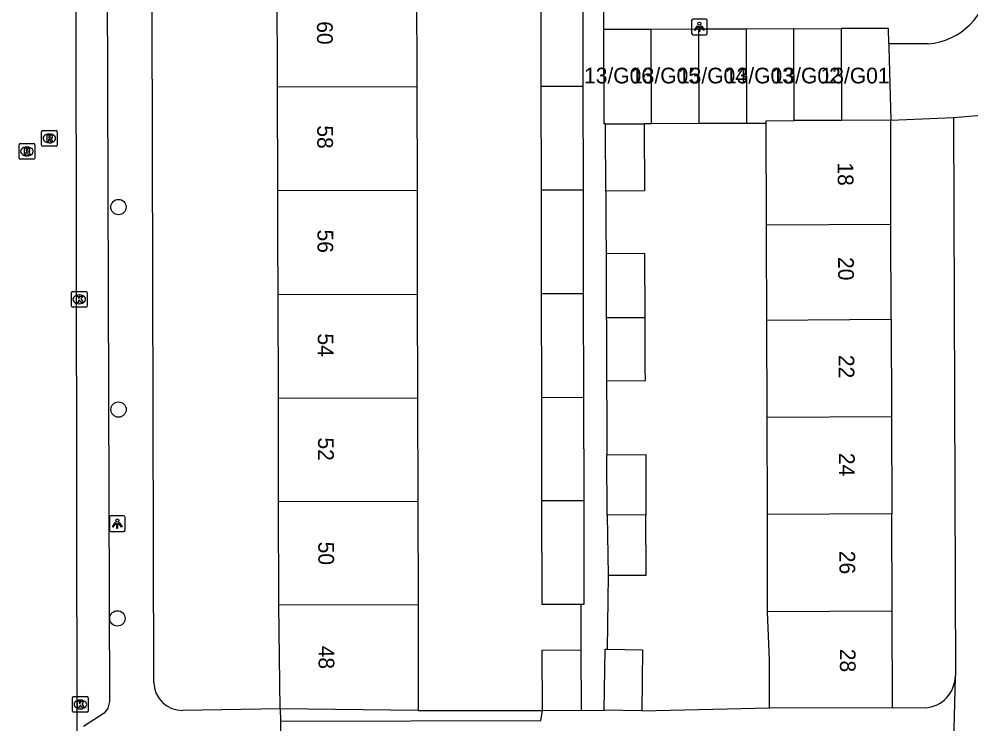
# Model space of a CAD drawing. Extents: x 160732 to 162105, y 387428 to 388479.
# Drawn here: x 161157.9 to 161218.5, y 387969 to 388013.9 of the extents above; entities that cross this region are included whole.
import ezdxf

# ---------------------------------------------------------------- set-up
doc = ezdxf.new("R2010")
doc.units = 0
for name, color, linetype in [('IMGEO_Boom', 7, 'Continuous'), ('IMGEO_Groenvoorziening', 7, 'Continuous'), ('IMGEO_Hek', 7, 'Continuous'), ('IMGEO_Kolk', 7, 'Continuous'), ('IMGEO_Lichtpunt', 7, 'Continuous'), ('IMGEO_Pand', 7, 'Continuous'), ('IMGEO_Pand_nummerreeks', 7, 'Continuous'), ('IMGEO_Rijbaan_lokaal_open', 7, 'Continuous'), ('IMGEO_Rioolput', 7, 'Continuous'), ('IMGEO_Voetpad_open', 7, 'Continuous')]:
    doc.layers.add(name, color=color, linetype=linetype)

msp = doc.modelspace()

# ---------------------------------------------------------------- linework, layer by layer
at = {"layer": 'IMGEO_Boom'}
for centre in [(161164.223, 388001.931), (161164.227, 387989.039), (161164.155, 387975.744)]:
    msp.add_circle(centre, 0.489, dxfattribs=at)
at = {"layer": 'IMGEO_Groenvoorziening'}
msp.add_lwpolyline([(161191.218, 387969.859), (161183.312, 387969.882)], dxfattribs=at)
at = {"layer": 'IMGEO_Hek'}
msp.add_lwpolyline([(161183.312, 387969.882), (161191.218, 387969.859)], dxfattribs=at)
at = {"layer": 'IMGEO_Kolk'}
for p, q in [((161161.3, 387996.555), (161162.152, 387996.555)), ((161161.225, 387995.629), (161161.225, 387996.481)), ((161161.713, 387996.335), (161161.738, 387996.335)), ((161162.226, 387996.481), (161162.226, 387995.629)), ((161162.152, 387995.555), (161161.3, 387995.555)), ((161161.736, 387995.775), (161161.711, 387995.775)), ((161161.299, 387969.837), (161161.299, 387970.689)), ((161161.374, 387970.763), (161162.226, 387970.763)), ((161161.787, 387970.543), (161161.812, 387970.543)), ((161162.3, 387970.689), (161162.3, 387969.837)), ((161161.81, 387969.983), (161161.785, 387969.983)), ((161162.226, 387969.763), (161161.374, 387969.763))]:
    msp.add_line(p, q, dxfattribs=at)
for points in [[(161161.3, 387996.555), (161162.152, 387996.555)], [(161161.225, 387995.629), (161161.225, 387996.481)], [(161161.546, 387996.255), (161161.669, 387996.255), (161161.669, 387996.104), (161161.799, 387996.255), (161161.963, 387996.255), (161161.817, 387996.104), (161161.97, 387995.855), (161161.818, 387995.855), (161161.733, 387996.019), (161161.669, 387995.952), (161161.669, 387995.855), (161161.546, 387995.855), (161161.546, 387996.255)], [(161162.226, 387996.481), (161162.226, 387995.629)], [(161162.152, 387995.555), (161161.3, 387995.555)], [(161161.299, 387969.837), (161161.299, 387970.689)], [(161161.374, 387970.763), (161162.226, 387970.763)], [(161162.3, 387970.689), (161162.3, 387969.837)], [(161161.62, 387970.463), (161161.743, 387970.463), (161161.743, 387970.312), (161161.873, 387970.463), (161162.037, 387970.463), (161161.891, 387970.312), (161162.044, 387970.063), (161161.892, 387970.063), (161161.807, 387970.227), (161161.743, 387970.16), (161161.743, 387970.063), (161161.62, 387970.063), (161161.62, 387970.463)], [(161162.226, 387969.763), (161161.374, 387969.763)]]:
    msp.add_lwpolyline(points, dxfattribs=at)
for centre, start, end in [((161161.302, 387996.479), 91.55205, 178.44795), ((161161.302, 387996.479), 91.55205, 178.44795), ((161162.15, 387996.479), 1.55205, 88.44795), ((161162.15, 387996.479), 1.55205, 88.44795), ((161161.302, 387995.631), 181.55205, 268.44795), ((161161.302, 387995.631), 181.55205, 268.44795), ((161162.15, 387995.631), 271.55205, 358.44795), ((161162.15, 387995.631), 271.55205, 358.44795), ((161161.376, 387970.687), 91.55205, 178.44795), ((161161.376, 387970.687), 91.55205, 178.44795), ((161162.224, 387970.687), 1.55205, 88.44795), ((161162.224, 387970.687), 1.55205, 88.44795), ((161161.376, 387969.839), 181.55205, 268.44795), ((161161.376, 387969.839), 181.55205, 268.44795), ((161162.224, 387969.839), 271.55205, 358.44795), ((161162.224, 387969.839), 271.55205, 358.44795)]:
    msp.add_arc(centre, 0.0765, start, end, dxfattribs=at)
for centre, major_axis, ratio, start_param, end_param in [((161161.712, 387996.055), (-0.387, 0.002), 0.722429, 4.712389, 7.853982), ((161161.737, 387996.055), (-0.39, 0.002), 0.717154, 1.570796, 4.712389), ((161161.786, 387970.263), (-0.387, 0.002), 0.722429, 4.712389, 7.853982), ((161161.811, 387970.263), (-0.39, 0.002), 0.717154, 1.570796, 4.712389)]:
    msp.add_ellipse(centre, major_axis=major_axis, ratio=ratio, start_param=start_param, end_param=end_param, dxfattribs=at)
at = {"layer": 'IMGEO_Lichtpunt'}
for p, q in [((161200.708, 388013.806), (161200.708, 388012.999)), ((161200.708, 388013.806), (161200.708, 388012.999)), ((161201.61, 388013.901), (161200.802, 388013.901)), ((161201.61, 388013.901), (161200.802, 388013.901)), ((161201.704, 388012.999), (161201.704, 388013.806)), ((161201.704, 388012.999), (161201.704, 388013.806)), ((161200.802, 388012.905), (161201.61, 388012.905)), ((161200.802, 388012.905), (161201.61, 388012.905)), ((161163.646, 387982.176), (161163.646, 387981.369)), ((161163.646, 387982.176), (161163.646, 387981.369)), ((161164.548, 387982.271), (161163.74, 387982.271)), ((161164.548, 387982.271), (161163.74, 387982.271)), ((161164.642, 387981.369), (161164.642, 387982.176)), ((161164.642, 387981.369), (161164.642, 387982.176)), ((161163.74, 387981.275), (161164.548, 387981.275)), ((161163.74, 387981.275), (161164.548, 387981.275))]:
    msp.add_line(p, q, dxfattribs=at)
for points in [[(161201.082, 388013.47), (161201.121, 388013.442), (161200.933, 388013.18), (161200.895, 388013.207), (161201.082, 388013.47)], [(161201.184, 388013.422), (161201.231, 388013.422), (161201.231, 388013.1), (161201.184, 388013.1), (161201.184, 388013.422)], [(161201.294, 388013.442), (161201.332, 388013.469), (161201.519, 388013.207), (161201.48, 388013.179), (161201.294, 388013.442)], [(161164.02, 387981.84), (161164.059, 387981.812), (161163.871, 387981.55), (161163.833, 387981.577), (161164.02, 387981.84)], [(161164.122, 387981.792), (161164.169, 387981.792), (161164.169, 387981.47), (161164.122, 387981.47), (161164.122, 387981.792)], [(161164.232, 387981.812), (161164.27, 387981.839), (161164.457, 387981.577), (161164.418, 387981.549), (161164.232, 387981.812)]]:
    msp.add_lwpolyline(points, dxfattribs=at)
for centre in [(161201.207, 388013.604), (161164.145, 387981.974)]:
    msp.add_circle(centre, 0.0994, dxfattribs=at)
for centre, start, end in [((161200.802, 388013.806), 90, 180), ((161200.802, 388013.806), 90, 180), ((161201.61, 388013.806), 0, 90), ((161201.61, 388013.806), 0, 90), ((161200.802, 388012.999), 180, 270), ((161200.802, 388012.999), 180, 270), ((161201.61, 388012.999), 270, 0), ((161201.61, 388012.999), 270, 360), ((161163.74, 387982.176), 90, 180), ((161163.74, 387982.176), 90, 180), ((161164.548, 387982.176), 0, 90), ((161164.548, 387982.176), 0, 90), ((161163.74, 387981.369), 180, 270), ((161163.74, 387981.369), 180, 270), ((161164.548, 387981.369), 270, 0), ((161164.548, 387981.369), 270, 360)]:
    msp.add_arc(centre, 0.0946, start, end, dxfattribs=at)
at = {"layer": 'IMGEO_Pand'}
for points in [[(161174.351, 388009.564), (161174.334, 388016.164)], [(161183.195, 388016.187), (161183.212, 388009.587)], [(161191.138, 388009.608), (161191.127, 388016.208)], [(161193.784, 388016.214), (161193.795, 388009.614)], [(161198.141, 388013.24), (161195.119, 388013.227)], [(161195.225, 388007.219), (161195.145, 388007.219), (161195.119, 388013.227)], [(161201.163, 388013.252), (161198.141, 388013.24)], [(161198.166, 388007.23), (161198.141, 388013.24)], [(161204.184, 388013.265), (161201.163, 388013.252)], [(161201.188, 388007.241), (161201.163, 388013.252)], [(161207.206, 388013.278), (161204.184, 388013.265)], [(161204.184, 388013.265), (161204.21, 388007.252)], [(161207.206, 388013.278), (161210.228, 388013.29)], [(161207.231, 388007.436), (161207.206, 388013.278)], [(161213.254, 388012.326), (161213.25, 388013.303), (161210.228, 388013.29)], [(161210.228, 388013.29), (161210.253, 388007.45)], [(161213.254, 388012.326), (161213.255, 388012.113), (161213.381, 388007.464)], [(161183.212, 388009.587), (161174.351, 388009.564)], [(161174.367, 388002.964), (161174.351, 388009.564)], [(161183.212, 388009.587), (161183.228, 388002.987)], [(161193.795, 388009.614), (161191.138, 388009.608)], [(161191.149, 388003.008), (161191.138, 388009.608)], [(161193.795, 388009.614), (161193.806, 388003.014)], [(161210.253, 388007.45), (161207.231, 388007.436)], [(161213.381, 388007.464), (161210.253, 388007.45)], [(161213.401, 388000.818), (161213.381, 388007.464)], [(161195.225, 388007.219), (161197.693, 388007.228)], [(161195.244, 388002.95), (161195.226, 388007.019), (161195.225, 388007.219)], [(161197.693, 388007.228), (161197.694, 388007.057), (161197.712, 388002.962), (161195.244, 388002.95)], [(161198.166, 388007.23), (161197.693, 388007.228)], [(161201.188, 388007.241), (161198.166, 388007.23)], [(161204.21, 388007.252), (161201.188, 388007.241)], [(161205.462, 388007.256), (161204.21, 388007.252)], [(161205.462, 388007.256), (161205.462, 388007.428), (161207.231, 388007.436)], [(161205.48, 388000.783), (161205.462, 388007.256)], [(161183.228, 388002.987), (161174.367, 388002.964)], [(161174.384, 387996.36), (161174.375, 388000), (161174.367, 388002.964)], [(161183.228, 388002.987), (161183.236, 388000), (161183.245, 387996.384)], [(161193.806, 388003.014), (161191.149, 388003.008)], [(161191.16, 387996.405), (161191.149, 388003.008)], [(161193.806, 388003.014), (161193.816, 387996.413)], [(161213.401, 388000.818), (161205.48, 388000.783)], [(161205.497, 387994.728), (161205.482, 388000), (161205.48, 388000.783)], [(161213.419, 387994.788), (161213.401, 388000.818)], [(161197.749, 387994.885), (161197.73, 387998.97), (161195.262, 387998.958)], [(161195.262, 387998.958), (161195.28, 387994.873)], [(161174.384, 387996.36), (161183.245, 387996.384)], [(161174.401, 387989.77), (161174.384, 387996.36)], [(161183.245, 387996.384), (161183.262, 387989.793)], [(161193.816, 387996.413), (161191.16, 387996.405)], [(161191.171, 387989.814), (161191.16, 387996.405)], [(161193.816, 387996.413), (161193.827, 387989.82)], [(161197.749, 387994.885), (161195.28, 387994.873)], [(161195.28, 387994.873), (161195.281, 387994.651), (161195.298, 387990.868)], [(161195.298, 387990.868), (161197.764, 387990.88), (161197.762, 387991.647), (161197.749, 387994.669), (161197.749, 387994.885)], [(161205.497, 387994.728), (161213.419, 387994.788)], [(161205.514, 387988.547), (161205.497, 387994.728)], [(161213.419, 387994.788), (161213.437, 387988.599)], [(161174.401, 387989.77), (161183.262, 387989.793)], [(161174.417, 387983.18), (161174.401, 387989.77)], [(161183.262, 387989.793), (161183.278, 387983.202)], [(161191.171, 387989.814), (161193.827, 387989.82)], [(161191.181, 387983.222), (161191.171, 387989.814)], [(161193.827, 387989.82), (161193.838, 387983.228)], [(161205.514, 387988.547), (161213.437, 387988.599)], [(161205.531, 387982.367), (161205.514, 387988.547)], [(161213.437, 387988.599), (161213.456, 387982.408)], [(161195.318, 387986.151), (161197.788, 387986.167), (161197.805, 387982.326)], [(161195.336, 387982.314), (161195.318, 387986.151)], [(161193.838, 387983.228), (161191.181, 387983.222)], [(161193.647, 387976.631), (161191.192, 387976.627), (161191.181, 387983.222)], [(161193.838, 387983.228), (161193.849, 387976.631), (161193.647, 387976.631)], [(161174.417, 387983.18), (161183.278, 387983.202)], [(161174.434, 387976.59), (161174.417, 387983.18)], [(161183.278, 387983.202), (161183.295, 387976.611)], [(161197.805, 387982.326), (161195.336, 387982.314)], [(161195.336, 387982.314), (161195.399, 387978.495)], [(161195.399, 387978.495), (161197.822, 387978.485), (161197.805, 387982.326)], [(161213.456, 387982.408), (161205.531, 387982.367)], [(161205.548, 387976.186), (161205.531, 387982.367)], [(161213.474, 387976.219), (161213.456, 387982.408)], [(161183.295, 387976.611), (161174.434, 387976.59)], [(161174.518, 387969.98), (161174.434, 387976.59)], [(161183.295, 387976.611), (161183.299, 387974.882), (161183.312, 387969.882)], [(161205.548, 387976.186), (161213.474, 387976.219)], [(161205.662, 387970.041), (161205.662, 387973.114), (161205.548, 387976.186)], [(161213.493, 387970.018), (161213.474, 387976.219)], [(161191.218, 387969.859), (161191.188, 387973.723), (161193.651, 387973.742)], [(161193.651, 387973.742), (161193.682, 387969.879)], [(161195.151, 387969.9), (161195.209, 387973.787), (161195.327, 387973.785)], [(161195.327, 387973.785), (161197.589, 387973.751), (161197.53, 387969.864)], [(161183.312, 387969.882), (161174.518, 387969.98)], [(161193.682, 387969.879), (161191.218, 387969.859)], [(161197.53, 387969.864), (161195.151, 387969.9)], [(161213.493, 387970.018), (161205.662, 387970.041)]]:
    msp.add_lwpolyline(points, dxfattribs=at)
at = {"layer": 'IMGEO_Rijbaan_lokaal_open'}
for points in [[(161161.475, 388044.985), (161161.565, 387968.157)], [(161195.119, 388013.227), (161195.184, 388020.96)], [(161215.767, 388012.326), (161213.254, 388012.326)]]:
    msp.add_lwpolyline(points, dxfattribs=at)
msp.add_arc((161215.439, 388016.568), 4.255, 274.41922, 354.5751, dxfattribs=at)
at = {"layer": 'IMGEO_Rioolput'}
for p, q in [((161159.321, 388005.874), (161159.321, 388006.726)), ((161159.396, 388006.8), (161160.248, 388006.8)), ((161159.809, 388006.58), (161159.834, 388006.58)), ((161160.322, 388006.726), (161160.322, 388005.874)), ((161157.893, 388005.044), (161157.893, 388005.896)), ((161157.968, 388005.97), (161158.82, 388005.97)), ((161158.381, 388005.75), (161158.406, 388005.75)), ((161158.894, 388005.896), (161158.894, 388005.044)), ((161160.248, 388005.8), (161159.396, 388005.8)), ((161159.832, 388006.02), (161159.807, 388006.02)), ((161158.404, 388005.19), (161158.379, 388005.19)), ((161158.82, 388004.97), (161157.968, 388004.97))]:
    msp.add_line(p, q, dxfattribs=at)
for points in [[(161159.321, 388005.874), (161159.321, 388006.726)], [(161159.396, 388006.8), (161160.248, 388006.8)], [(161159.91, 388006.498), (161159.658, 388006.5), (161159.658, 388006.1)], [(161159.658, 388006.1), (161159.782, 388006.1), (161159.782, 388006.262), (161159.793, 388006.262)], [(161159.836, 388006.419), (161159.782, 388006.419), (161159.782, 388006.338)], [(161159.782, 388006.338), (161159.834, 388006.338)], [(161159.84, 388006.233), (161159.911, 388006.1), (161160.051, 388006.1), (161159.986, 388006.226)], [(161160.322, 388006.726), (161160.322, 388005.874)], [(161157.893, 388005.044), (161157.893, 388005.896)], [(161157.968, 388005.97), (161158.82, 388005.97)], [(161158.482, 388005.668), (161158.23, 388005.67), (161158.23, 388005.27)], [(161158.894, 388005.896), (161158.894, 388005.044)], [(161160.248, 388005.8), (161159.396, 388005.8)], [(161158.23, 388005.27), (161158.354, 388005.27), (161158.354, 388005.432), (161158.365, 388005.432)], [(161158.408, 388005.589), (161158.354, 388005.589), (161158.354, 388005.508)], [(161158.354, 388005.508), (161158.406, 388005.508)], [(161158.412, 388005.403), (161158.483, 388005.27), (161158.623, 388005.27), (161158.558, 388005.396)], [(161158.82, 388004.97), (161157.968, 388004.97)]]:
    msp.add_lwpolyline(points, dxfattribs=at)
for centre, radius, start, end in [((161159.398, 388006.724), 0.0765, 91.55205, 178.44795), ((161159.398, 388006.724), 0.0765, 91.55205, 178.44795), ((161159.792, 388006.209), 0.0533, 26.02933, 88.69889), ((161159.818, 388006.527), 0.19, 274.7715, 282.96867), ((161159.842, 388006.323), 0.0964, 77.00612, 93.18647), ((161159.856, 388006.38), 0.0378, 276.66336, 79.67722), ((161159.909, 388006.388), 0.109, 350.36119, 89.41601), ((161159.907, 388006.388), 0.112, 277.58423, 350.98172), ((161159.891, 388006.173), 0.108, 29.51342, 73.79051), ((161160.246, 388006.724), 0.0765, 1.55205, 88.44795), ((161160.246, 388006.724), 0.0765, 1.55205, 88.44795), ((161157.97, 388005.894), 0.0765, 91.55205, 178.44795), ((161157.97, 388005.894), 0.0765, 91.55205, 178.44795), ((161158.481, 388005.558), 0.109, 350.36119, 89.41601), ((161158.818, 388005.894), 0.0765, 1.55205, 88.44795), ((161158.818, 388005.894), 0.0765, 1.55205, 88.44795), ((161159.398, 388005.876), 0.0765, 181.55205, 268.44795), ((161159.398, 388005.876), 0.0765, 181.55205, 268.44795), ((161160.246, 388005.876), 0.0765, 271.55205, 358.44795), ((161160.246, 388005.876), 0.0765, 271.55205, 358.44795), ((161157.97, 388005.046), 0.0765, 181.55205, 268.44795), ((161157.97, 388005.046), 0.0765, 181.55205, 268.44795), ((161158.364, 388005.379), 0.0533, 26.02933, 88.69889), ((161158.39, 388005.697), 0.19, 274.7715, 282.96867), ((161158.414, 388005.493), 0.0964, 77.00612, 93.18647), ((161158.428, 388005.55), 0.0378, 276.66336, 79.67722), ((161158.479, 388005.558), 0.112, 277.58423, 350.98172), ((161158.463, 388005.343), 0.108, 29.51342, 73.79051), ((161158.818, 388005.046), 0.0765, 271.55205, 358.44795), ((161158.818, 388005.046), 0.0765, 271.55205, 358.44795)]:
    msp.add_arc(centre, radius, start, end, dxfattribs=at)
for centre, major_axis, ratio, start_param, end_param in [((161159.808, 388006.3), (-0.387, 0.002), 0.722429, 4.712389, 7.853982), ((161159.833, 388006.3), (-0.39, 0.002), 0.717154, 1.570796, 4.712389), ((161158.38, 388005.47), (-0.387, 0.002), 0.722429, 4.712389, 7.853982), ((161158.405, 388005.47), (-0.39, 0.002), 0.717154, 1.570796, 4.712389)]:
    msp.add_ellipse(centre, major_axis=major_axis, ratio=ratio, start_param=start_param, end_param=end_param, dxfattribs=at)
at = {"layer": 'IMGEO_Voetpad_open'}
for points in [[(161163.479, 388022.652), (161163.652, 387970.452), (161163.55, 387970.033), (161163.307, 387969.717), (161162.002, 387968.854)], [(161166.469, 387971.66), (161166.464, 387971.825), (161166.354, 388022.854)], [(161213.381, 388007.464), (161217.385, 388007.635)], [(161217.385, 388007.635), (161220.883, 388007.94)], [(161217.385, 388007.635), (161217.501, 387972.088)], [(161195.244, 388002.95), (161195.254, 388000.737), (161195.262, 387998.958)], [(161195.298, 387990.868), (161195.308, 387988.481), (161195.318, 387986.151)], [(161195.399, 387978.495), (161195.327, 387973.785)], [(161193.647, 387976.631), (161193.651, 387973.742)], [(161217.376, 387967.03), (161217.515, 387971.998), (161217.501, 387972.088)], [(161174.518, 387969.98), (161168.325, 387969.882)], [(161174.518, 387969.98), (161174.53, 387969.19)], [(161193.682, 387969.879), (161195.151, 387969.9)], [(161197.53, 387969.864), (161205.662, 387970.041)], [(161215.578, 387970.041), (161213.493, 387970.018)], [(161174.53, 387969.19), (161191.11, 387969.237), (161191.218, 387969.859)], [(161174.53, 387969.19), (161174.563, 387966.923)]]:
    msp.add_lwpolyline(points, dxfattribs=at)
for centre, radius, start, end in [((161215.432, 387972.105), 2.069, 274.03513, 359.54289), ((161168.294, 387971.707), 1.825, 181.47891, 270.9803)]:
    msp.add_arc(centre, radius, start, end, dxfattribs=at)

# ---------------------------------------------------------------- texts
at = {"layer": 'IMGEO_Pand_nummerreeks'}
for s, rotation, p in [('60', 270.14519, (161176.86, 388013.759)), ('58', 270.14519, (161176.877, 388007.131)), ('18', 270.25967, (161210.008, 388004.771)), ('56', 270.17352, (161176.892, 388000.497)), ('20', 270.25474, (161210.035, 387998.746)), ('54', 270.14483, (161176.91, 387993.884)), ('22', 270.25474, (161210.063, 387992.517)), ('52', 270.14483, (161176.927, 387987.261)), ('24', 270.25474, (161210.091, 387986.278)), ('50', 270.14483, (161176.944, 387980.628)), ('26', 270.25474, (161210.118, 387980.043)), ('48', 270.14483, (161176.961, 387974.002)), ('28', 270.25474, (161210.146, 387973.805))]:
    msp.add_text(s, height=1, rotation=rotation, dxfattribs=at).set_placement(p)
for s, p in [('13/G06', (161193.865, 388009.803)), ('13/G05', (161196.854, 388009.803)), ('13/G04', (161199.844, 388009.803)), ('13/G03', (161202.834, 388009.803)), ('13/G02', (161205.817, 388009.803)), ('13/G01', (161208.923, 388009.803))]:
    msp.add_text(s, height=1, dxfattribs=at).set_placement(p)

doc.saveas('drawing.dxf')
